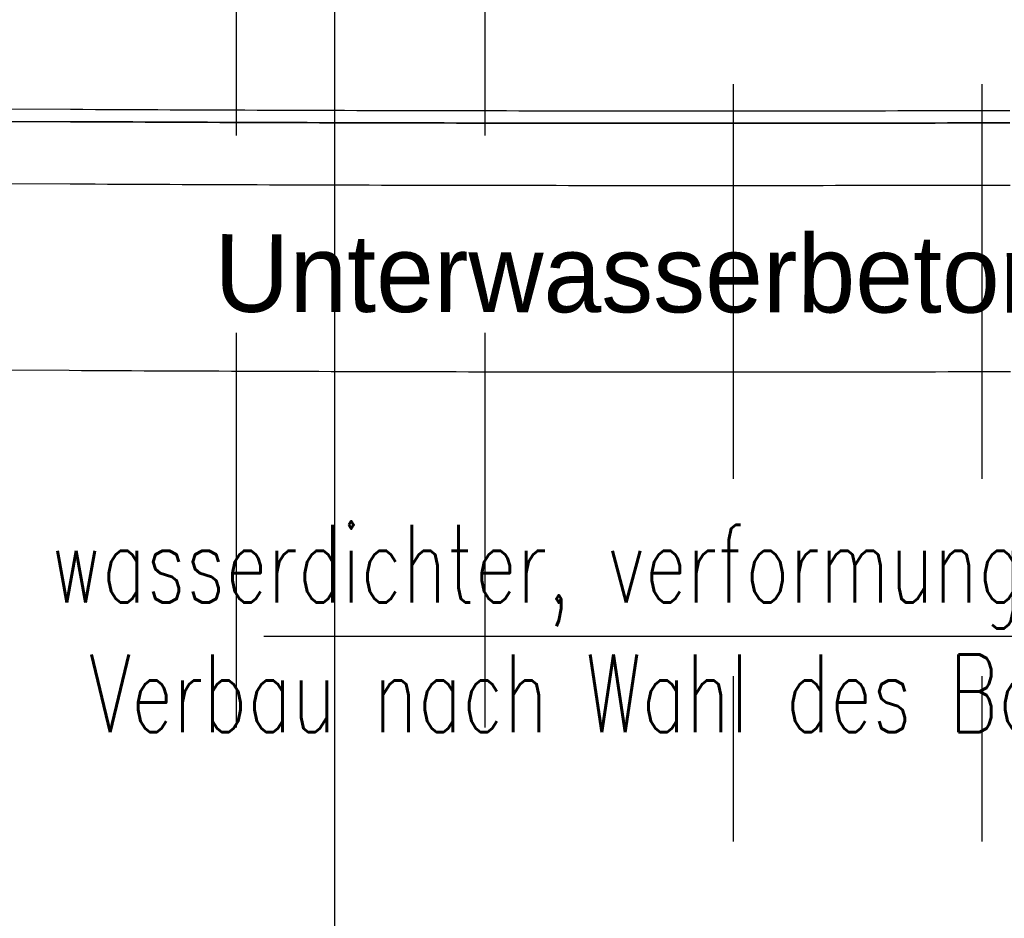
# Model space of a CAD drawing. Header units: metres. Extents: x 3458045 to 3462392, y 5482308 to 5484762.
# Tile 355 of 458: x 3461169.4 to 3461177.32, y 5483992.52 to 5483999.75. Entities that reach past the tile are written whole.
import ezdxf

# ---------------------------------------------------------------- set-up
doc = ezdxf.new("R2010")
doc.units = ezdxf.units.M
doc.header["$PDMODE"] = 3
doc.header["$PDSIZE"] = 0.1
for name, pattern in [('AUSGEZOGEN', [2, 1, 1]), ('VERDECKT', [9.525, 6.35, -3.175]), ('VERDECKT2', [4.7625, 3.175, -1.5875])]:
    doc.linetypes.add(name, pattern=pattern)
doc.layers.get('0').update_dxf_attribs({"linetype": 'CONTINUOUS'})
doc.layers.get('DEFPOINTS').update_dxf_attribs({"linetype": 'CONTINUOUS'})
for name, color, linetype in [('-SP_TEXT', 2, 'CONTINUOUS'), ('SP_BAUGRUBE-TEXT', 210, 'AUSGEZOGEN'), ('SP_BAUGRUBE-UWB-Sohle', 1, 'AUSGEZOGEN'), ('SP_BAUGRUBE-VERBAU', 210, 'AUSGEZOGEN'), ('SP_Tunnelsohle_L6-Schnitt', 2, 'CONTINUOUS'), ('SP_Tunnelsohle_Sauberkeitsschicht', 1, 'CONTINUOUS'), ('SP_VERM', 1, 'CONTINUOUS')]:
    doc.layers.add(name, color=color, linetype=linetype)
doc.layers.add('SP_HILF', color=6, linetype='CONTINUOUS', plot=False)
doc.layers.add('SP_Höhenplan-Beschriftung-Linien', color=2, linetype='CONTINUOUS', lineweight=25)
doc.layers.add('SP_Höhenplan-Beschriftung-Linien-Bestandsgelände', color=7, linetype='CONTINUOUS', lineweight=25)
doc.styles.add('K_ISOCP', font='k_isocp.shx')
doc.styles.add('SP_F', font='romans.shx', dxfattribs={"width": 0.7, "bigfont": 'sp_f.shx'})
doc.dimstyles.new('SOFI35$0', dxfattribs={"dimtxt": 3.5, "dimasz": 0.35, "dimexe": 0.9, "dimexo": 0.625, "dimgap": 0.945, "dimtad": 1, "dimdec": 3, "dimrnd": 0.001, "dimzin": 1, "dimdsep": 46, "dimtxsty": 'SP_F', "dimblk1": 'SOF_BEMSTR1', "dimblk2": 'SOF_BEMSTR2', "dimsah": 1, "dimcen": 3.5, "dimse1": 1, "dimse2": 1, "dimclrd": 1, "dimclre": 1, "dimclrt": 2, "dimaunit": 2, "dimazin": 0, "dimtfac": 1, "dimtdec": 3, "dimtmove": 0, "dimatfit": 3, "dimfxl": 1, "dimtolj": 1, "dimtzin": 0, "dimlwd": 0, "dimlwe": 0, "dimarcsym": 0})

# ---------------------------------------------------------------- blocks, each defined once
blk = doc.blocks.new('SOF_BEMSTR1')
at = {"color": 0, "linetype": 'ByBlock', "lineweight": -2}
for p, q in [((0, 20), (0, -8.5)), ((3.535, 3.535), (-3.535, -3.535)), ((-5, 0), (5, 0))]:
    blk.add_line(p, q, dxfattribs=at)
blk = doc.blocks.new('SOF_BEMSTR2')
at = {"color": 0, "linetype": 'ByBlock', "lineweight": -2}
for p, q in [((0, -20), (0, 8.5)), ((3.535, 3.535), (-3.535, -3.535)), ((-5, 0), (5, 0))]:
    blk.add_line(p, q, dxfattribs=at)
blk = doc.blocks.new('*D333')
at = {"layer": 'DEFPOINTS', "color": 0, "linetype": 'AUSGEZOGEN', "transparency": 16777216}
for p in [(3461165.7254, 5483997.9482), (3461183.1844, 5483994.6749), (3461165.7254, 5483988.2771)]:
    blk.add_point(p, dxfattribs=at)
at = {"layer": 'SP_VERM', "color": 1, "linetype": 'AUSGEZOGEN', "lineweight": 0, "transparency": 16777216}
blk.add_line((3461183.0969, 5483988.2771), (3461165.8129, 5483988.2771), dxfattribs=at)
at = {"layer": 'SP_VERM', "color": 1, "linetype": 'AUSGEZOGEN', "lineweight": 0, "transparency": 16777216, "xscale": 0.08750000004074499, "yscale": 0.08750000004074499, "zscale": 0.08750000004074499, "rotation": 180}
blk.add_blockref('SOF_BEMSTR2', (3461165.7254, 5483988.2771), dxfattribs=at)
at = {"layer": 'SP_VERM', "color": 1, "linetype": 'AUSGEZOGEN', "lineweight": 0, "transparency": 16777216, "xscale": 0.08750000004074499, "yscale": 0.08750000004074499, "zscale": 0.08750000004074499}
blk.add_blockref('SOF_BEMSTR1', (3461183.1844, 5483988.2771), dxfattribs=at)
at = {"layer": 'SP_VERM', "color": 2, "linetype": 'AUSGEZOGEN', "transparency": 16777216, "insert": (3461174.4549, 5483988.9509), "char_height": 0.875, "attachment_point": 5, "style": 'SP_F'}
blk.add_mtext('\\A1;\\A1;17.45{\\H.7x;\\S9^ ;}', dxfattribs=at)

msp = doc.modelspace()

# ---------------------------------------------------------------- linework, layer by layer
at = {"layer": 'SP_BAUGRUBE-UWB-Sohle'}
msp.add_lwpolyline([(3461162.7094, 5483996.9633), (3461169.7989, 5483996.9278), (3461169.8991, 5483996.9274), (3461169.9995, 5483996.9269), (3461170.0999, 5483996.9264), (3461170.2003, 5483996.9259), (3461170.3007, 5483996.9255), (3461170.4011, 5483996.925), (3461170.5015, 5483996.9246), (3461170.6019, 5483996.9242), (3461170.7023, 5483996.9237), (3461170.8027, 5483996.9233), (3461170.9031, 5483996.9229), (3461171.0035, 5483996.9225), (3461171.1039, 5483996.9222), (3461171.2043, 5483996.9218), (3461171.3047, 5483996.9214), (3461171.4051, 5483996.9211), (3461171.5055, 5483996.9208), (3461171.6059, 5483996.9204), (3461171.7063, 5483996.9201), (3461171.8067, 5483996.9198), (3461171.9071, 5483996.9195), (3461172.0074, 5483996.9192), (3461172.1078, 5483996.9189), (3461172.2082, 5483996.9187), (3461172.3086, 5483996.9184), (3461172.409, 5483996.9182), (3461172.5094, 5483996.9179), (3461172.6098, 5483996.9177), (3461172.7102, 5483996.9175), (3461172.8106, 5483996.9173), (3461172.911, 5483996.9171), (3461173.0114, 5483996.9169), (3461173.1118, 5483996.9167), (3461173.2122, 5483996.9165), (3461173.3126, 5483996.9164), (3461173.413, 5483996.9162), (3461173.5134, 5483996.9161), (3461173.6138, 5483996.916), (3461173.7142, 5483996.9158), (3461173.8146, 5483996.9157), (3461173.915, 5483996.9156), (3461174.0154, 5483996.9155), (3461174.1158, 5483996.9155), (3461174.2162, 5483996.9154), (3461174.3166, 5483996.9153), (3461174.417, 5483996.9153), (3461174.5174, 5483996.9153), (3461174.6178, 5483996.9152), (3461174.7182, 5483996.9152), (3461174.8186, 5483996.9152), (3461174.8619, 5483996.9152), (3461174.9621, 5483996.9152), (3461175.0625, 5483996.9152), (3461175.1629, 5483996.9152), (3461175.2633, 5483996.9153), (3461175.3637, 5483996.9153), (3461175.4641, 5483996.9154), (3461175.5645, 5483996.9154), (3461175.6649, 5483996.9155), (3461175.7653, 5483996.9156), (3461175.8657, 5483996.9157), (3461175.9661, 5483996.9158), (3461176.0665, 5483996.9159), (3461176.1669, 5483996.916), (3461176.2673, 5483996.9162), (3461176.3677, 5483996.9163), (3461176.4681, 5483996.9165), (3461176.5685, 5483996.9166), (3461176.6689, 5483996.9168), (3461176.7693, 5483996.917), (3461176.8697, 5483996.9172), (3461176.9701, 5483996.9174), (3461177.0705, 5483996.9176), (3461177.1709, 5483996.9178), (3461177.2713, 5483996.9181), (3461177.3717, 5483996.9183)], dxfattribs=at)
at = {"layer": 'SP_BAUGRUBE-VERBAU', "linetype": 'VERDECKT2'}
for p, q in [((3461175.1417, 5484003.9926), (3461175.1417, 5483993.1369)), ((3461177.1417, 5484003.9926), (3461177.1417, 5483993.1369)), ((3461171.1417, 5484001.9926), (3461171.1417, 5483993.1369)), ((3461173.1417, 5484001.9926), (3461173.1417, 5483993.1369))]:
    msp.add_line(p, q, dxfattribs=at)
at = {"layer": 'SP_HILF', "color": 1}
msp.add_lwpolyline([(3461167.5743, 5483999.039), (3461169.8094, 5483999.0278), (3461169.9095, 5483999.0273), (3461170.0097, 5483999.0268), (3461170.1099, 5483999.0264), (3461170.2101, 5483999.0259), (3461170.3103, 5483999.0254), (3461170.4105, 5483999.025), (3461170.5106, 5483999.0246), (3461170.6108, 5483999.0241), (3461170.711, 5483999.0237), (3461170.8112, 5483999.0233), (3461170.9114, 5483999.0229), (3461171.0116, 5483999.0225), (3461171.1118, 5483999.0222), (3461171.212, 5483999.0218), (3461171.3122, 5483999.0214), (3461171.4123, 5483999.0211), (3461171.5125, 5483999.0207), (3461171.6127, 5483999.0204), (3461171.7129, 5483999.0201), (3461171.8131, 5483999.0198), (3461171.9133, 5483999.0195), (3461172.0135, 5483999.0192), (3461172.1137, 5483999.0189), (3461172.2138, 5483999.0187), (3461172.314, 5483999.0184), (3461172.4142, 5483999.0182), (3461172.5144, 5483999.0179), (3461172.6146, 5483999.0177), (3461172.7148, 5483999.0175), (3461172.815, 5483999.0173), (3461172.9152, 5483999.0171), (3461173.0154, 5483999.0169), (3461173.1155, 5483999.0167), (3461173.2157, 5483999.0165), (3461173.3159, 5483999.0164), (3461173.4161, 5483999.0162), (3461173.5163, 5483999.0161), (3461173.6165, 5483999.016), (3461173.7167, 5483999.0158), (3461173.8169, 5483999.0157), (3461173.9171, 5483999.0156), (3461174.0172, 5483999.0155), (3461174.1174, 5483999.0155), (3461174.2176, 5483999.0154), (3461174.3178, 5483999.0153), (3461174.418, 5483999.0153), (3461174.5182, 5483999.0153), (3461174.6184, 5483999.0152), (3461174.7186, 5483999.0152), (3461174.8187, 5483999.0152), (3461174.8619, 5483999.0152), (3461174.962, 5483999.0152), (3461175.0622, 5483999.0152), (3461175.1624, 5483999.0152), (3461175.2626, 5483999.0153), (3461175.3628, 5483999.0153), (3461175.463, 5483999.0154), (3461175.5632, 5483999.0154), (3461175.6634, 5483999.0155), (3461175.7635, 5483999.0156), (3461175.8637, 5483999.0157), (3461175.9639, 5483999.0158), (3461176.0641, 5483999.0159), (3461176.1643, 5483999.016), (3461176.2645, 5483999.0162), (3461176.3647, 5483999.0163), (3461176.4649, 5483999.0165), (3461176.565, 5483999.0166), (3461176.6652, 5483999.0168), (3461176.7654, 5483999.017), (3461176.8656, 5483999.0172), (3461176.9658, 5483999.0174), (3461177.066, 5483999.0176), (3461177.1662, 5483999.0178), (3461177.2664, 5483999.0181), (3461177.3666, 5483999.0183)], dxfattribs=at)
at = {"layer": 'SP_HILF', "color": 6}
for points in [[(3461177.3668, 5483998.9183), (3461177.2666, 5483998.9181), (3461177.1664, 5483998.9178), (3461177.0662, 5483998.9176), (3461176.966, 5483998.9174), (3461176.8658, 5483998.9172), (3461176.7656, 5483998.917), (3461176.6654, 5483998.9168), (3461176.5652, 5483998.9166), (3461176.465, 5483998.9165), (3461176.3648, 5483998.9163), (3461176.2646, 5483998.9162), (3461176.1644, 5483998.916), (3461176.0642, 5483998.9159), (3461175.964, 5483998.9158), (3461175.8638, 5483998.9157), (3461175.7636, 5483998.9156), (3461175.6634, 5483998.9155), (3461175.5632, 5483998.9154), (3461175.463, 5483998.9154), (3461175.3628, 5483998.9153), (3461175.2626, 5483998.9153), (3461175.1624, 5483998.9152), (3461175.0622, 5483998.9152), (3461174.962, 5483998.9152), (3461174.8619, 5483998.9152), (3461174.7185, 5483998.9152), (3461174.6183, 5483998.9152), (3461174.5181, 5483998.9153), (3461174.4179, 5483998.9153), (3461174.3177, 5483998.9153), (3461174.2175, 5483998.9154), (3461174.1173, 5483998.9155), (3461174.0172, 5483998.9155), (3461173.917, 5483998.9156), (3461173.8168, 5483998.9157), (3461173.7166, 5483998.9158), (3461173.6164, 5483998.916), (3461173.5162, 5483998.9161), (3461173.416, 5483998.9162), (3461173.3158, 5483998.9164), (3461173.2156, 5483998.9165), (3461173.1154, 5483998.9167), (3461173.0152, 5483998.9169), (3461172.915, 5483998.9171), (3461172.8148, 5483998.9173), (3461172.7146, 5483998.9175), (3461172.6144, 5483998.9177), (3461172.5142, 5483998.9179), (3461172.414, 5483998.9182), (3461172.3138, 5483998.9184), (3461172.2136, 5483998.9187), (3461172.1134, 5483998.9189), (3461172.0132, 5483998.9192), (3461171.913, 5483998.9195), (3461171.8128, 5483998.9198), (3461171.7126, 5483998.9201), (3461171.6124, 5483998.9204), (3461171.5122, 5483998.9207), (3461171.412, 5483998.9211), (3461171.3118, 5483998.9214), (3461171.2116, 5483998.9218), (3461171.1114, 5483998.9222), (3461171.0112, 5483998.9225), (3461170.911, 5483998.9229), (3461170.8108, 5483998.9233), (3461170.7106, 5483998.9237), (3461170.6104, 5483998.9241), (3461170.5102, 5483998.9246), (3461170.41, 5483998.925), (3461170.3098, 5483998.9254), (3461170.2096, 5483998.9259), (3461170.1094, 5483998.9264), (3461170.0092, 5483998.9268), (3461169.909, 5483998.9273), (3461169.8089, 5483998.9278), (3461162.7094, 5483998.9633)], [(3461162.7069, 5483998.4633), (3461169.8064, 5483998.4278), (3461169.9065, 5483998.4273), (3461170.0068, 5483998.4268), (3461170.107, 5483998.4264), (3461170.2073, 5483998.4259), (3461170.3075, 5483998.4254), (3461170.4078, 5483998.425), (3461170.508, 5483998.4246), (3461170.6083, 5483998.4241), (3461170.7085, 5483998.4237), (3461170.8088, 5483998.4233), (3461170.909, 5483998.4229), (3461171.0093, 5483998.4225), (3461171.1095, 5483998.4222), (3461171.2098, 5483998.4218), (3461171.31, 5483998.4214), (3461171.4103, 5483998.4211), (3461171.5105, 5483998.4207), (3461171.6108, 5483998.4204), (3461171.711, 5483998.4201), (3461171.8113, 5483998.4198), (3461171.9115, 5483998.4195), (3461172.0118, 5483998.4192), (3461172.112, 5483998.4189), (3461172.2122, 5483998.4187), (3461172.3125, 5483998.4184), (3461172.4127, 5483998.4182), (3461172.513, 5483998.4179), (3461172.6132, 5483998.4177), (3461172.7135, 5483998.4175), (3461172.8137, 5483998.4173), (3461172.914, 5483998.4171), (3461173.0142, 5483998.4169), (3461173.1145, 5483998.4167), (3461173.2147, 5483998.4165), (3461173.315, 5483998.4164), (3461173.4152, 5483998.4162), (3461173.5155, 5483998.4161), (3461173.6157, 5483998.416), (3461173.716, 5483998.4158), (3461173.8162, 5483998.4157), (3461173.9165, 5483998.4156), (3461174.0167, 5483998.4155), (3461174.117, 5483998.4155), (3461174.2172, 5483998.4154), (3461174.3175, 5483998.4153), (3461174.4177, 5483998.4153), (3461174.5179, 5483998.4153), (3461174.6182, 5483998.4152), (3461174.7184, 5483998.4152), (3461174.8187, 5483998.4152), (3461174.8619, 5483998.4152), (3461174.9621, 5483998.4152), (3461175.0623, 5483998.4152), (3461175.1626, 5483998.4152), (3461175.2628, 5483998.4153), (3461175.3631, 5483998.4153), (3461175.4633, 5483998.4154), (3461175.5636, 5483998.4154), (3461175.6638, 5483998.4155), (3461175.764, 5483998.4156), (3461175.8643, 5483998.4157), (3461175.9645, 5483998.4158), (3461176.0648, 5483998.4159), (3461176.165, 5483998.416), (3461176.2653, 5483998.4162), (3461176.3655, 5483998.4163), (3461176.4658, 5483998.4165), (3461176.566, 5483998.4166), (3461176.6663, 5483998.4168), (3461176.7665, 5483998.417), (3461176.8668, 5483998.4172), (3461176.967, 5483998.4174), (3461177.0673, 5483998.4176), (3461177.1675, 5483998.4178), (3461177.2678, 5483998.4181), (3461177.368, 5483998.4183)]]:
    msp.add_lwpolyline(points, dxfattribs=at)
at = {"layer": 'SP_Höhenplan-Beschriftung-Linien', "color": 251, "linetype": 'VERDECKT'}
msp.add_line((3461463.4646, 5483994.7871), (3460950.7074, 5483994.7871), dxfattribs=at)
at = {"layer": 'SP_Höhenplan-Beschriftung-Linien-Bestandsgelände'}
msp.add_line((3461171.9335, 5484000.8434), (3461171.9335, 5483956.0493), dxfattribs=at)
at = {"layer": 'SP_Tunnelsohle_L6-Schnitt'}
msp.add_lwpolyline([(3461164.0594, 5483999.0566), (3461169.8094, 5483999.0278), (3461169.9095, 5483999.0273), (3461170.0097, 5483999.0268), (3461170.1099, 5483999.0264), (3461170.2101, 5483999.0259), (3461170.3103, 5483999.0254), (3461170.4105, 5483999.025), (3461170.5106, 5483999.0246), (3461170.6108, 5483999.0241), (3461170.711, 5483999.0237), (3461170.8112, 5483999.0233), (3461170.9114, 5483999.0229), (3461171.0116, 5483999.0225), (3461171.1118, 5483999.0222), (3461171.212, 5483999.0218), (3461171.3122, 5483999.0214), (3461171.4123, 5483999.0211), (3461171.5125, 5483999.0207), (3461171.6127, 5483999.0204), (3461171.7129, 5483999.0201), (3461171.8131, 5483999.0198), (3461171.9133, 5483999.0195), (3461172.0135, 5483999.0192), (3461172.1137, 5483999.0189), (3461172.2138, 5483999.0187), (3461172.314, 5483999.0184), (3461172.4142, 5483999.0182), (3461172.5144, 5483999.0179), (3461172.6146, 5483999.0177), (3461172.7148, 5483999.0175), (3461172.815, 5483999.0173), (3461172.9152, 5483999.0171), (3461173.0154, 5483999.0169), (3461173.1155, 5483999.0167), (3461173.2157, 5483999.0165), (3461173.3159, 5483999.0164), (3461173.4161, 5483999.0162), (3461173.5163, 5483999.0161), (3461173.6165, 5483999.016), (3461173.7167, 5483999.0158), (3461173.8169, 5483999.0157), (3461173.9171, 5483999.0156), (3461174.0172, 5483999.0155), (3461174.1174, 5483999.0155), (3461174.2176, 5483999.0154), (3461174.3178, 5483999.0153), (3461174.418, 5483999.0153), (3461174.5182, 5483999.0153), (3461174.6184, 5483999.0152), (3461174.7186, 5483999.0152), (3461174.8187, 5483999.0152), (3461174.8619, 5483999.0152), (3461174.962, 5483999.0152), (3461175.0622, 5483999.0152), (3461175.1624, 5483999.0152), (3461175.2626, 5483999.0153), (3461175.3628, 5483999.0153), (3461175.463, 5483999.0154), (3461175.5632, 5483999.0154), (3461175.6634, 5483999.0155), (3461175.7635, 5483999.0156), (3461175.8637, 5483999.0157), (3461175.9639, 5483999.0158), (3461176.0641, 5483999.0159), (3461176.1643, 5483999.016), (3461176.2645, 5483999.0162), (3461176.3647, 5483999.0163), (3461176.4649, 5483999.0165), (3461176.565, 5483999.0166), (3461176.6652, 5483999.0168), (3461176.7654, 5483999.017), (3461176.8656, 5483999.0172), (3461176.9658, 5483999.0174), (3461177.066, 5483999.0176), (3461177.1662, 5483999.0178), (3461177.2664, 5483999.0181), (3461177.3666, 5483999.0183)], dxfattribs=at)
at = {"layer": 'SP_Tunnelsohle_Sauberkeitsschicht'}
for points in [[(3461162.7094, 5483998.9633), (3461169.8089, 5483998.9278), (3461169.909, 5483998.9273), (3461170.0092, 5483998.9268), (3461170.1094, 5483998.9264), (3461170.2096, 5483998.9259), (3461170.3098, 5483998.9254), (3461170.41, 5483998.925), (3461170.5102, 5483998.9246), (3461170.6104, 5483998.9241), (3461170.7106, 5483998.9237), (3461170.8108, 5483998.9233), (3461170.911, 5483998.9229), (3461171.0112, 5483998.9225), (3461171.1114, 5483998.9222), (3461171.2116, 5483998.9218), (3461171.3118, 5483998.9214), (3461171.412, 5483998.9211), (3461171.5122, 5483998.9207), (3461171.6124, 5483998.9204), (3461171.7126, 5483998.9201), (3461171.8128, 5483998.9198), (3461171.913, 5483998.9195), (3461172.0132, 5483998.9192), (3461172.1134, 5483998.9189), (3461172.2136, 5483998.9187), (3461172.3138, 5483998.9184), (3461172.414, 5483998.9182), (3461172.5142, 5483998.9179), (3461172.6144, 5483998.9177), (3461172.7146, 5483998.9175), (3461172.8148, 5483998.9173), (3461172.915, 5483998.9171), (3461173.0152, 5483998.9169), (3461173.1154, 5483998.9167), (3461173.2156, 5483998.9165), (3461173.3158, 5483998.9164), (3461173.416, 5483998.9162), (3461173.5162, 5483998.9161), (3461173.6164, 5483998.916), (3461173.7166, 5483998.9158), (3461173.8168, 5483998.9157), (3461173.917, 5483998.9156), (3461174.0172, 5483998.9155), (3461174.1173, 5483998.9155), (3461174.2175, 5483998.9154), (3461174.3177, 5483998.9153), (3461174.4179, 5483998.9153), (3461174.5181, 5483998.9153), (3461174.6183, 5483998.9152), (3461174.7185, 5483998.9152), (3461174.8187, 5483998.9152), (3461174.8619, 5483998.9152), (3461174.962, 5483998.9152), (3461175.0622, 5483998.9152), (3461175.1624, 5483998.9152), (3461175.2626, 5483998.9153), (3461175.3628, 5483998.9153), (3461175.463, 5483998.9154), (3461175.5632, 5483998.9154), (3461175.6634, 5483998.9155), (3461175.7636, 5483998.9156), (3461175.8638, 5483998.9157), (3461175.964, 5483998.9158), (3461176.0642, 5483998.9159), (3461176.1644, 5483998.916), (3461176.2646, 5483998.9162), (3461176.3648, 5483998.9163), (3461176.465, 5483998.9165), (3461176.5652, 5483998.9166), (3461176.6654, 5483998.9168), (3461176.7656, 5483998.917), (3461176.8658, 5483998.9172), (3461176.966, 5483998.9174), (3461177.0662, 5483998.9176), (3461177.1664, 5483998.9178), (3461177.2666, 5483998.9181), (3461177.3668, 5483998.9183)], [(3461162.7069, 5483998.4633), (3461169.8064, 5483998.4278), (3461169.9065, 5483998.4273), (3461170.0068, 5483998.4268), (3461170.107, 5483998.4264), (3461170.2073, 5483998.4259), (3461170.3075, 5483998.4254), (3461170.4078, 5483998.425), (3461170.508, 5483998.4246), (3461170.6083, 5483998.4241), (3461170.7085, 5483998.4237), (3461170.8088, 5483998.4233), (3461170.909, 5483998.4229), (3461171.0093, 5483998.4225), (3461171.1095, 5483998.4222), (3461171.2098, 5483998.4218), (3461171.31, 5483998.4214), (3461171.4103, 5483998.4211), (3461171.5105, 5483998.4207), (3461171.6108, 5483998.4204), (3461171.711, 5483998.4201), (3461171.8113, 5483998.4198), (3461171.9115, 5483998.4195), (3461172.0118, 5483998.4192), (3461172.112, 5483998.4189), (3461172.2122, 5483998.4187), (3461172.3125, 5483998.4184), (3461172.4127, 5483998.4182), (3461172.513, 5483998.4179), (3461172.6132, 5483998.4177), (3461172.7135, 5483998.4175), (3461172.8137, 5483998.4173), (3461172.914, 5483998.4171), (3461173.0142, 5483998.4169), (3461173.1145, 5483998.4167), (3461173.2147, 5483998.4165), (3461173.315, 5483998.4164), (3461173.4152, 5483998.4162), (3461173.5155, 5483998.4161), (3461173.6157, 5483998.416), (3461173.716, 5483998.4158), (3461173.8162, 5483998.4157), (3461173.9165, 5483998.4156), (3461174.0167, 5483998.4155), (3461174.117, 5483998.4155), (3461174.2172, 5483998.4154), (3461174.3175, 5483998.4153), (3461174.4177, 5483998.4153), (3461174.5179, 5483998.4153), (3461174.6182, 5483998.4152), (3461174.7184, 5483998.4152), (3461174.8187, 5483998.4152), (3461174.8619, 5483998.4152), (3461174.9621, 5483998.4152), (3461175.0623, 5483998.4152), (3461175.1626, 5483998.4152), (3461175.2628, 5483998.4153), (3461175.3631, 5483998.4153), (3461175.4633, 5483998.4154), (3461175.5636, 5483998.4154), (3461175.6638, 5483998.4155), (3461175.764, 5483998.4156), (3461175.8643, 5483998.4157), (3461175.9645, 5483998.4158), (3461176.0648, 5483998.4159), (3461176.165, 5483998.416), (3461176.2653, 5483998.4162), (3461176.3655, 5483998.4163), (3461176.4658, 5483998.4165), (3461176.566, 5483998.4166), (3461176.6663, 5483998.4168), (3461176.7665, 5483998.417), (3461176.8668, 5483998.4172), (3461176.967, 5483998.4174), (3461177.0673, 5483998.4176), (3461177.1675, 5483998.4178), (3461177.2678, 5483998.4181), (3461177.368, 5483998.4183)]]:
    msp.add_lwpolyline(points, dxfattribs=at)

# ---------------------------------------------------------------- texts
at = {"layer": '-SP_TEXT', "color": 1, "lineweight": 25, "style": 'K_ISOCP'}
msp.add_text('Unterwasserbetonsohle, Dicke = 1,50m', height=0.625, rotation=359.9415, dxfattribs=at).set_placement((3461170.9669, 5483997.3981))
at = {"layer": 'SP_BAUGRUBE-TEXT', "linetype": 'AUSGEZOGEN', "insert": (3461174.5903, 5483994.8508), "char_height": 0.625, "attachment_point": 5, "style": 'SP_F'}
msp.add_mtext('\\A1;wasserdichter, verformungsarmer\\PVerbau nach Wahl des Bau-AN', dxfattribs=at)

# ---------------------------------------------------------------- dimensions: what is measured, and where the dimension line sits
at = {"layer": 'SP_VERM', "color": 1, "linetype": 'AUSGEZOGEN'}
dim = msp.add_linear_dim(base=(3461165.7254, 5483988.2771), p1=(3461183.1844, 5483994.6749), p2=(3461165.7254, 5483997.9482), text='\\A1;17.45{\\H.7x;\\S9^ ;}', dimstyle='SOFI35$0', dxfattribs=at)
dim.commit()
dim.dimension.update_dxf_attribs({"geometry": '*D333', "text_midpoint": (3461174.4549, 5483988.9509)})

doc.saveas('drawing.dxf')
